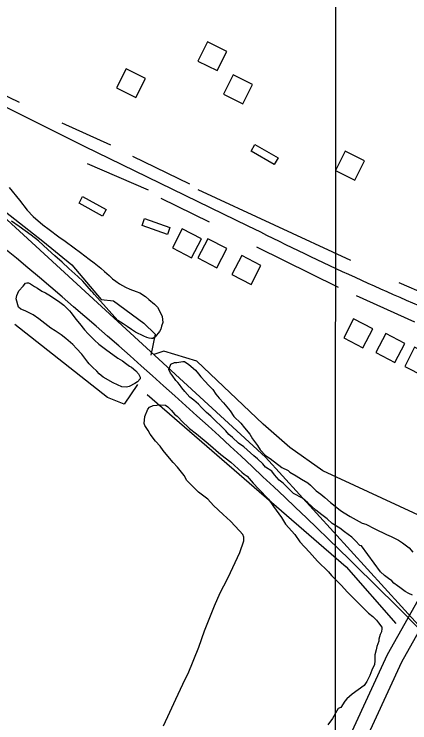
# Model space of a CAD drawing. Extents: x 3250478 to 3288318, y 788638 to 816472.
# Drawn here: x 3259278 to 3260015, y 794743 to 796061 of the extents above; entities that cross this region are included whole.
import ezdxf

# ---------------------------------------------------------------- set-up
doc = ezdxf.new("R2010")
doc.units = 0
for name, color, linetype in [('V-BLDG-OTLN', 7, 'Continuous'), ('V-GRID-MAJR', 7, 'Continuous'), ('V-RAIL-TRAK', 7, 'Continuous'), ('V-ROAD-CNTR', 7, 'Continuous'), ('V-SITE-VEGE', 7, 'Continuous'), ('V-TOPO-SHOR', 7, 'Continuous')]:
    doc.layers.add(name, color=color, linetype=linetype)

msp = doc.modelspace()

# ---------------------------------------------------------------- linework, layer by layer
at = {"layer": 'V-BLDG-OTLN'}
for points in [[(3259620.2, 795973.7), (3259656, 795955.8), (3259673.9, 795991.6), (3259638.1, 796009.5)], [(3259468.6, 795923.6), (3259504.4, 795905.7), (3259522.3, 795941.4), (3259486.5, 795959.3)], [(3259667.8, 795912.3), (3259703.6, 795894.4), (3259721.5, 795930.1), (3259685.7, 795948.1)], [(3259726, 795818.3), (3259769.4, 795793.5), (3259762.4, 795781.3), (3259719, 795806.2)], [(3259876.5, 795770.2), (3259912.3, 795752.3), (3259930.2, 795788), (3259894.4, 795805.9)], [(3259442.6, 795685.4), (3259398.7, 795709.2), (3259405.3, 795721.5), (3259449.3, 795697.7)], [(3259563.2, 795651.1), (3259516, 795667.5), (3259520.6, 795680.8), (3259567.8, 795664.3)], [(3259626.5, 795643), (3259591, 795661.4), (3259572.6, 795625.9), (3259608.1, 795607.5)], [(3259673.8, 795624.8), (3259638.3, 795643.2), (3259619.9, 795607.7), (3259655.4, 795589.3)], [(3259737.4, 795593.4), (3259701.9, 795611.8), (3259683.5, 795576.3), (3259719, 795557.9)], [(3259945.6, 795475.7), (3259910.1, 795494.1), (3259891.7, 795458.6), (3259927.2, 795440.2)], [(3260005.3, 795448.4), (3259969.8, 795466.8), (3259951.4, 795431.3), (3259986.9, 795412.9)], [(3260059.1, 795422.8), (3260023.6, 795441.2), (3260005.2, 795405.7), (3260040.7, 795387.3)]]:
    msp.add_lwpolyline(points, close=True, dxfattribs=at)
at = {"layer": 'V-GRID-MAJR'}
msp.add_spline([(3259875.8, 794021.2), (3259879.3, 800081.4), (3259882.8, 806143.5), (3259883.4, 807115.6)], degree=3, dxfattribs=at)
at = {"layer": 'V-RAIL-TRAK'}
msp.add_lwpolyline([(3258784.7, 796111.9), (3258829, 796077.7), (3259746, 795236.6), (3260030.7, 794924.4)], dxfattribs=at)
at = {"layer": 'V-ROAD-CNTR'}
for points in [[(3258710.4, 796158.5), (3259022.2, 796007.8), (3259408.4, 795815.5), (3259713.2, 795667.4)], [(3260210.7, 795336.5), (3260178, 795256.6), (3260157.5, 795196.1), (3260140.3, 795159), (3260101, 795074.4), (3260061.1, 795018.1), (3260030, 794971.5), (3259972.6, 794869.3), (3259841.1, 794584), (3259593.7, 794030.1)], [(3260238.5, 795325.1), (3260206.1, 795246.1), (3260185.4, 795184.9), (3260167.5, 795146.4), (3260127.1, 795059.3), (3260085.8, 795001.1), (3260055.6, 794955.8), (3259999.4, 794855.6), (3259868.4, 794571.6), (3259621.1, 794017.8)]]:
    msp.add_lwpolyline(points, dxfattribs=at)
for centre, radius, start, end in [((3262315.3, 800829.3), 5780.7, 243.24709, 247.37698), ((3252327.3, 787286.5), 10844.2, 40.83061, 50.25533)]:
    msp.add_arc(centre, radius, start, end, dxfattribs=at)
at = {"layer": 'V-SITE-VEGE'}
for p, q in [((3259521.1, 795312.4), (3259526.8, 795326.2)), ((3259526.8, 795326.2), (3259529.7, 795330.1)), ((3259529.7, 795330.1), (3259536.5, 795333.2)), ((3259536.5, 795333.2), (3259550.2, 795334.3)), ((3259550.2, 795334.3), (3259560, 795333.4)), ((3259560, 795333.4), (3259563.9, 795330.5)), ((3259563.9, 795330.5), (3259570.9, 795323.8)), ((3259520.3, 795299.7), (3259521.1, 795312.4)), ((3259570.9, 795323.8), (3259576.8, 795317)), ((3259576.8, 795317), (3259581.7, 795313.1)), ((3259581.7, 795313.1), (3259584.7, 795310.2)), ((3259521.3, 795295.8), (3259520.3, 795299.7)), ((3259584.7, 795310.2), (3259589.6, 795304.4)), ((3259589.6, 795304.4), (3259604.5, 795289.9)), ((3259527.3, 795286.1), (3259521.3, 795295.8)), ((3259531.3, 795279.3), (3259527.3, 795286.1)), ((3259604.5, 795289.9), (3259617.3, 795280.3)), ((3259541.2, 795266.7), (3259531.3, 795279.3)), ((3259617.3, 795280.3), (3259639, 795262)), ((3259550.1, 795257.1), (3259541.2, 795266.7)), ((3259639, 795262), (3259662.7, 795241.8)), ((3259555.1, 795249.3), (3259550.1, 795257.1)), ((3259561, 795242.5), (3259555.1, 795249.3)), ((3259573.9, 795227), (3259561, 795242.5)), ((3259662.7, 795241.8), (3259681.4, 795227.3)), ((3259581.8, 795218.3), (3259573.9, 795227)), ((3259681.4, 795227.3), (3259702.2, 795209)), ((3259594.7, 795202.8), (3259581.8, 795218.3)), ((3259702.2, 795209), (3259706.1, 795205.1)), ((3259599.7, 795193.1), (3259594.7, 795202.8)), ((3259706.1, 795205.1), (3259712, 795201.3)), ((3259712, 795201.3), (3259722.9, 795188.7)), ((3259621.5, 795171.9), (3259599.7, 795193.1)), ((3259722.9, 795188.7), (3259732.8, 795178.1)), ((3259638.3, 795158.4), (3259621.5, 795171.9)), ((3259732.8, 795178.1), (3259751.6, 795158.7)), ((3259649.1, 795146.8), (3259638.3, 795158.4)), ((3259751.6, 795158.7), (3259760.6, 795145.1)), ((3259666.9, 795130.4), (3259649.1, 795146.8)), ((3259760.6, 795145.1), (3259775.5, 795124.8)), ((3259680.7, 795117.8), (3259666.9, 795130.4)), ((3259697.6, 795099.5), (3259680.7, 795117.8)), ((3259775.5, 795124.8), (3259783.4, 795112.2)), ((3259783.4, 795112.2), (3259800.3, 795092.8)), ((3259703.5, 795092.7), (3259697.6, 795099.5)), ((3259705.5, 795087.8), (3259703.5, 795092.7)), ((3259705.6, 795081), (3259705.5, 795087.8)), ((3259800.3, 795092.8), (3259810.2, 795079.2)), ((3259698, 795059.4), (3259705.6, 795081)), ((3259810.2, 795079.2), (3259828, 795059.9)), ((3259680.9, 795022), (3259698, 795059.4)), ((3259828, 795059.9), (3259842.9, 795043.5)), ((3259842.9, 795043.5), (3259863.6, 795023.2)), ((3259675.1, 795010.2), (3259680.9, 795022)), ((3259863.6, 795023.2), (3259868.6, 795016.4)), ((3259661.8, 794984.7), (3259675.1, 795010.2)), ((3259868.6, 795016.4), (3259887.4, 794998)), ((3259887.4, 794998), (3259898.3, 794986.4)), ((3259651.3, 794960.1), (3259661.8, 794984.7)), ((3259898.3, 794986.4), (3259914.1, 794970)), ((3259914.1, 794970), (3259937.8, 794946.8)), ((3259632.3, 794914), (3259651.3, 794960.1)), ((3259937.8, 794946.8), (3259945.7, 794940.1)), ((3259945.7, 794940.1), (3259952.6, 794933.3)), ((3259952.6, 794933.3), (3259956.6, 794928.5)), ((3259956.6, 794928.5), (3259962.6, 794920.7)), ((3259962.6, 794917.8), (3259961.7, 794911.9)), ((3259962.6, 794920.7), (3259962.6, 794917.8)), ((3259621.9, 794883.5), (3259632.3, 794914)), ((3259959.8, 794907), (3259957, 794898.2)), ((3259961.7, 794911.9), (3259959.8, 794907)), ((3259957, 794894.3), (3259953.2, 794884.4)), ((3259957, 794898.2), (3259957, 794894.3)), ((3259601.9, 794834.4), (3259621.9, 794883.5)), ((3259952.3, 794878.6), (3259949.5, 794868.8)), ((3259953.2, 794884.4), (3259952.3, 794878.6)), ((3259949.5, 794868.8), (3259949.6, 794858)), ((3259948.7, 794851.2), (3259943.9, 794840.3)), ((3259949.6, 794858), (3259948.7, 794851.2)), ((3259943.9, 794840.3), (3259940.2, 794830.5)), ((3259596.2, 794823.6), (3259601.9, 794834.4)), ((3259940.2, 794830.5), (3259934.4, 794819.7)), ((3259579, 794786.3), (3259596.2, 794823.6)), ((3259929.6, 794811.8), (3259907.3, 794795.9)), ((3259934.4, 794819.7), (3259929.6, 794811.8)), ((3259567.6, 794762.7), (3259579, 794786.3)), ((3259897.6, 794787), (3259893.8, 794783.1)), ((3259907.3, 794795.9), (3259897.6, 794787)), ((3259893.8, 794783.1), (3259886.1, 794771.3)), ((3259556.1, 794737.1), (3259567.6, 794762.7)), ((3259881.2, 794769.2), (3259870.7, 794750.6)), ((3259886.1, 794771.3), (3259881.2, 794769.2)), ((3259870.7, 794750.6), (3259862, 794738.7))]:
    msp.add_line(p, q, dxfattribs=at)
for points in [[(3259268.6, 795738.4), (3259287.7, 795714.9), (3259302, 795696.4), (3259313.5, 795684.7), (3259331.2, 795669.2), (3259343.2, 795660.2), (3259360.9, 795646.6), (3259372.6, 795638.9), (3259389.7, 795626.4), (3259401.5, 795617.6), (3259417.3, 795605.4), (3259426.8, 795598.2), (3259439.1, 795588.4), (3259446.2, 795582.2), (3259454.9, 795574.5), (3259461.2, 795568.6), (3259467.4, 795564.1), (3259474.2, 795559.3), (3259485.4, 795553), (3259493.5, 795549.6), (3259505.4, 795545.1), (3259512, 795542.2), (3259522.3, 795535.6), (3259528.8, 795530.3), (3259539.2, 795521.5), (3259544.7, 795515.6), (3259550.7, 795505.1)], [(3259533.7, 795457.4), (3259529.1, 795458.2), (3259525.3, 795459.5), (3259519.6, 795461.8), (3259503.9, 795469.5), (3259496.5, 795474.5), (3259488.1, 795480.1), (3259480.8, 795484.6), (3259470.7, 795491), (3259427.7, 795539.4), (3259424.7, 795543.1), (3259422, 795545.8), (3259406.1, 795564.2), (3259396.8, 795573), (3259379.7, 795587.7), (3259367.1, 795599.4), (3259353.5, 795611.4), (3259340.9, 795623.4), (3259323.2, 795639.4), (3259309.3, 795649.5), (3259287.5, 795665.7), (3259272.8, 795675.8)], [(3259550.7, 795505.1), (3259553.5, 795498.4), (3259554.5, 795487.4), (3259552.6, 795480.6), (3259550.8, 795475.2), (3259548.7, 795470.8), (3259540.2, 795460.7), (3259536.2, 795457.4), (3259533.7, 795457.4)], [(3260019.6, 794980), (3260012.7, 794982.9), (3260005.8, 794986.7), (3259995.9, 794994.4), (3259992, 794997.3), (3259985.1, 795002.1), (3259981.1, 795006.9), (3259975.2, 795010.8), (3259967.3, 795016.6), (3259960.4, 795023.3), (3259924.7, 795071.8), (3259921.7, 795072.7), (3259913.8, 795081.4), (3259906.9, 795088.2), (3259893.1, 795097.8), (3259884.2, 795104.5), (3259870.4, 795113.2), (3259860.5, 795121.9), (3259850.7, 795129.6), (3259839.8, 795138.2), (3259825, 795151.7), (3259815.1, 795160.4), (3259798.4, 795169), (3259778.7, 795188.4), (3259771.7, 795194.1), (3259762.8, 795203.8), (3259757.9, 795210.6), (3259746.1, 795218.3), (3259741.1, 795224.1), (3259731.2, 795233.7), (3259724.3, 795239.5), (3259705.5, 795255.9), (3259695.7, 795262.7), (3259684.8, 795273.3), (3259677.9, 795279.1), (3259672, 795285.8), (3259644.3, 795312.9), (3259636.4, 795319.6), (3259626.5, 795329.3), (3259621.5, 795335.1), (3259612.7, 795342.8), (3259604.8, 795348.6), (3259595.9, 795359.2), (3259589.9, 795366), (3259585.9, 795371.8), (3259583, 795375.7), (3259579, 795379.6), (3259572.1, 795389.3), (3259569.1, 795393.1), (3259566.1, 795400), (3259568.9, 795407.8), (3259569.9, 795409.8), (3259576.7, 795412.8), (3259580.6, 795412.8), (3259592.3, 795414.9), (3259595.2, 795415), (3259603.1, 795409.2), (3259615.9, 795398.6), (3259620.9, 795391.8), (3259625.8, 795386), (3259633.8, 795377.3), (3259639.7, 795370.5), (3259647.6, 795362.8), (3259653.6, 795354.1), (3259659.5, 795346.3), (3259667.5, 795337.6), (3259680.3, 795323.1), (3259687.3, 795312.4), (3259700.1, 795299.9), (3259707.1, 795291.1), (3259717, 795279.5), (3259722, 795270.8), (3259730.9, 795258.2), (3259735.9, 795250.4), (3259745.8, 795239.8), (3259754.7, 795234), (3259776.4, 795217.7), (3259788.2, 795211.9), (3259791.1, 795209), (3259802.9, 795202.3), (3259812.8, 795195.6), (3259824.6, 795188.9), (3259829.5, 795185), (3259840.4, 795174.4), (3259849.3, 795167.7), (3259856.2, 795161.9), (3259867, 795152.2), (3259875.9, 795145.5)], [(3259875.9, 795145.5), (3259885.8, 795137.8), (3259892.7, 795133), (3259903.5, 795126.3), (3259926.1, 795113.8), (3259933, 795111.9), (3259949.7, 795103.3), (3259971.3, 795092.8), (3259980.2, 795089), (3259993.9, 795082.3), (3260000.8, 795077.5), (3260013.6, 795067.9)], [(3260013.6, 795067.9), (3260020.6, 795060.2)]]:
    msp.add_lwpolyline(points, dxfattribs=at)
msp.add_lwpolyline([(3259285.7, 795515.9), (3259281.5, 795531.5), (3259283, 795537.4), (3259286.7, 795546.4), (3259294.4, 795554.8), (3259299.2, 795560.3), (3259301.4, 795561.4), (3259304.9, 795560.9), (3259308.4, 795559), (3259315.8, 795554.5), (3259321.2, 795551.4), (3259329.7, 795545.5), (3259336.2, 795542.4), (3259345.7, 795536.8), (3259363.1, 795525.4), (3259370.5, 795519.8), (3259381.1, 795508.9), (3259384.1, 795505.1), (3259392.9, 795493.6), (3259399.5, 795485.3), (3259409.1, 795473.5), (3259415.9, 795466), (3259427.7, 795454.3), (3259435.8, 795447.1), (3259448.1, 795437.5), (3259471.2, 795420.8), (3259479.7, 795415.8), (3259485.1, 795411.8), (3259493, 795406.2), (3259496.3, 795404.1), (3259504.7, 795397.1), (3259509.4, 795391.8), (3259512.7, 795385.3), (3259512.5, 795382.4), (3259507.9, 795376.9), (3259502.6, 795373.6), (3259492.4, 795368.1), (3259487, 795367.2), (3259478.6, 795367.9), (3259462.6, 795375.1), (3259443.6, 795385.9), (3259436.5, 795391.5), (3259431.8, 795396.8), (3259423.6, 795404), (3259417.9, 795410.4), (3259415.2, 795413.7), (3259403.9, 795428.1), (3259394.1, 795438.8), (3259387, 795446.3), (3259374.1, 795457.5), (3259365.7, 795464.4), (3259354.5, 795471.6), (3259346.4, 795476.6), (3259323.8, 795494.4), (3259313.2, 795501.6), (3259298.2, 795509), (3259290.6, 795512.4)], close=True, dxfattribs=at)
at = {"layer": 'V-TOPO-SHOR'}
for p, q in [((3259168.5, 795953.9), (3259287.4, 795897.1)), ((3259457.8, 795816.9), (3259367.4, 795858.3)), ((3259605.1, 795744.6), (3259499.2, 795796.3)), ((3259413.9, 795783.4), (3259527.6, 795734.3)), ((3259904.7, 795602.4), (3259620.6, 795734.2)), ((3259550.8, 795718.7), (3259641.2, 795674.8)), ((3259729, 795628.3), (3259881.4, 795553.3)), ((3260168.2, 795486.1), (3259995.1, 795561)), ((3259915, 795537.8), (3260023.5, 795488.7))]:
    msp.add_line(p, q, dxfattribs=at)
for points in [[(3259016.1, 795933.3), (3259023.8, 795879.1), (3259331.2, 795638.7), (3259385.4, 795594.8), (3259439.7, 795530.2), (3259462.9, 795527.6), (3259519.7, 795486.3), (3259540.4, 795465.6), (3259532.6, 795426.8)], [(3259507.3, 795372.2), (3259482.6, 795335.1), (3259451.7, 795347.5), (3259278.9, 795483.4)], [(3260106, 795094.2), (3259852.9, 795211.6), (3259791.2, 795254.8), (3259741.8, 795298), (3259618.4, 795415.4), (3259556.7, 795433.9), (3259538.2, 795427.7)], [(3259525.8, 795353.6), (3259896.1, 795032.5), (3259988.6, 794927.6)]]:
    msp.add_lwpolyline(points, dxfattribs=at)

doc.saveas('drawing.dxf')
